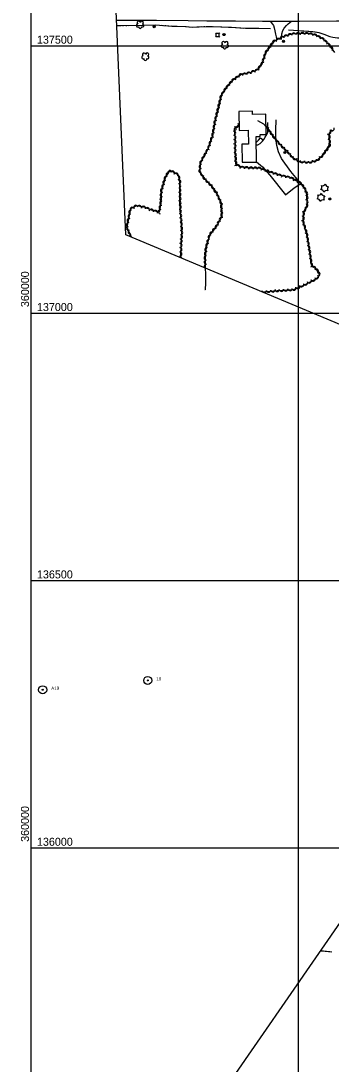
# Model space of a CAD drawing. Extents: x 353423 to 364002, y 127000 to 201942.
# Drawn here: x 359981 to 360561, y 135595 to 137546 of the extents above; entities that cross this region are included whole.
import ezdxf

# ---------------------------------------------------------------- set-up
doc = ezdxf.new("R2010")
doc.units = 0
for name, color, linetype in [('E_DTM_SlopeTop', 7, 'Continuous'), ('E_FEN_Generic', 7, 'Continuous'), ('E_LAND_BrushLine', 7, 'Continuous'), ('E_LAND_TreeLine', 7, 'Continuous'), ('E_MISCPROP', 7, 'Continuous'), ('E_RDWY_AsphConc', 7, 'Continuous'), ('E_RDWY_Gravel', 7, 'Continuous'), ('E_SGN', 7, 'Continuous'), ('E_STRUCT_WingWall', 7, 'Continuous'), ('E_WTR_FlowLine', 7, 'Continuous')]:
    doc.layers.add(name, color=color, linetype=linetype)

msp = doc.modelspace()

# ---------------------------------------------------------------- linework, layer by layer
at = {"layer": 'E_DTM_SlopeTop'}
msp.add_lwpolyline([(360160.2, 137547.7), (360174.2, 137547.7), (360234.8, 137547.6), (360293.8, 137547.3), (360328.7, 137546.7), (360382.7, 137546.8), (360433.1, 137546.1), (360501.9, 137545.7), (360571.4, 137546.4), (360624.2, 137546.4), (360661.1, 137546.4), (360727, 137545.6), (360807, 137545.5), (360891, 137545.1), (360969.1, 137545.2), (361017.5, 137545), (361050.5, 137540.6)], dxfattribs=at)
at = {"layer": 'E_FEN_Generic'}
msp.add_line((360324.4, 137251.8), (360335.8, 137240.2), dxfattribs=at)
msp.add_line((360324.4, 137251.8), (360335.8, 137240.2), dxfattribs=at)
for points in [[(360568.1, 137487.4), (360557.5, 137501.4), (360546.1, 137512.3), (360531.7, 137519.8), (360519.9, 137522.5), (360508, 137522.9), (360498.1, 137522.5), (360487, 137521.5), (360469.7, 137515.8), (360453.9, 137507.8), (360439.1, 137487.3), (360432.2, 137467), (360423.6, 137454.7), (360409.1, 137449), (360392.4, 137445.7), (360376.5, 137434.9), (360365, 137421.1), (360356.5, 137408.3), (360355.6, 137405.7), (360350.3, 137383.3), (360344.6, 137360.1), (360339.3, 137330.9), (360331.5, 137307.6), (360325.4, 137296.4), (360323.4, 137293), (360316.6, 137280), (360315.6, 137263.8), (360324.4, 137251.8)], [(360568.1, 137487.4), (360557.5, 137501.4), (360546.1, 137512.3), (360531.7, 137519.8), (360519.9, 137522.5), (360508, 137522.9), (360498.1, 137522.5), (360487, 137521.5), (360469.7, 137515.8), (360453.9, 137507.8), (360439.1, 137487.3), (360432.2, 137467), (360423.6, 137454.7), (360409.1, 137449), (360392.4, 137445.7), (360376.5, 137434.9), (360365, 137421.1), (360356.5, 137408.3), (360355.6, 137405.7), (360350.3, 137383.3), (360344.6, 137360.1), (360339.3, 137330.9), (360331.5, 137307.6), (360325.4, 137296.4), (360323.4, 137293), (360316.6, 137280), (360315.6, 137263.8), (360324.4, 137251.8)], [(360432.2, 137039.8), (360460.4, 137042), (360490.6, 137044), (360509.9, 137052.4), (360533.2, 137064.3), (360540, 137071.8), (360535.4, 137079.7), (360524.7, 137089.7), (360520.8, 137116.1), (360515.8, 137146.8), (360508.9, 137169.8), (360509.8, 137188.7), (360516.4, 137201.6), (360516.1, 137221.9), (360512, 137232.5), (360504.8, 137242.5), (360486, 137252.8), (360466.3, 137257.3), (360448.9, 137263.1), (360435, 137268), (360426.7, 137270.8), (360423.1, 137270.9), (360408.8, 137271.3), (360391.8, 137272.6), (360383.2, 137278.3), (360381.7, 137301.9), (360381.5, 137326.8), (360380.3, 137345), (360387.4, 137351.4), (360389.4, 137352)], [(360423.8, 137360.2), (360435, 137354.1), (360444.7, 137342.9), (360452.7, 137330.8), (360463.5, 137318.5), (360471.4, 137310.1), (360480.2, 137301.7), (360489.8, 137290.8), (360502.2, 137283.3), (360521.4, 137282.2), (360535.4, 137286.2), (360545, 137295), (360552.1, 137304.8), (360557.8, 137313.1), (360558.2, 137320.7), (360557.8, 137328.9), (360558, 137336.7), (360563.4, 137342.7)], [(360439.7, 137348.8), (360444.7, 137342.9), (360452.7, 137330.8), (360463.5, 137318.5), (360471.4, 137310.1), (360480.2, 137301.7), (360489.8, 137290.8), (360502.2, 137283.3), (360521.4, 137282.2), (360535.4, 137286.2), (360545, 137295), (360552.1, 137304.8), (360557.8, 137313.1), (360558.2, 137320.7), (360557.8, 137328.9), (360558, 137336.7), (360563.4, 137342.7)], [(360280, 137103.6), (360280.1, 137104), (360280.6, 137130.8), (360281.9, 137149.5), (360281.4, 137162.5), (360279.9, 137181.1), (360279.2, 137191.3), (360278.6, 137211.5), (360278.3, 137230.4), (360278.2, 137245), (360275.6, 137258), (360259.4, 137267), (360251.2, 137253.9), (360244, 137229), (360242.5, 137205.4), (360239.7, 137188.4), (360225.4, 137192.3), (360213.4, 137197.2), (360197.1, 137200.3), (360186.1, 137194.7), (360182.4, 137176.4), (360179.1, 137160.6), (360187.2, 137142.5)], [(360335.8, 137240.2), (360347.6, 137224.1), (360356, 137204.9), (360356.8, 137180.9), (360347.6, 137163.3), (360334.4, 137146.4), (360327.3, 137122.5), (360325.5, 137104.6), (360325.9, 137083.3), (360326.1, 137073.3), (360326.1, 137056.8), (360325.6, 137043.4), (360325.3, 137043.3)], [(360335.8, 137240.2), (360347.6, 137224.1), (360356, 137204.9), (360356.8, 137180.9), (360347.6, 137163.3), (360334.4, 137146.4), (360327.3, 137122.5), (360325.5, 137104.6), (360325.8, 137084.4)]]:
    msp.add_lwpolyline(points, dxfattribs=at)
for centre, radius, start, end in [((360201.5, 137542.9), 2.97, 11.0442, 232.2781), ((360207.3, 137543.1), 2.97, 288.695, 171.6683), ((360199.8, 137537.8), 2.78, 94.0151, 301.7881), ((360204.1, 137535), 2.78, 170.6921, 11.7031), ((360208.3, 137537.6), 2.61, 233.4002, 91.3328), ((360491.7, 137519.8), 4, 5.4922, 185.4769), ((360499.5, 137520.5), 4, 1.9891, 181.9738), ((360507.5, 137520.8), 4, 1.9891, 181.9738), ((360515.4, 137520.5), 4, 358.1321, 178.1168), ((360522.9, 137519.7), 4, 347.0325, 167.0172), ((360359.9, 137504.7), 2.97, 11.0442, 232.2781), ((360365.8, 137504.9), 2.97, 288.695, 171.6683), ((360451.1, 137500.4), 4, 54.2557, 234.2404), ((360455.2, 137506.1), 4, 26.7199, 206.7046), ((360462.3, 137509.7), 4, 26.7199, 206.7046), ((360469.5, 137513.3), 4, 26.7199, 206.7046), ((360476.7, 137515.9), 4, 18.2919, 198.2765), ((360484.3, 137518.4), 4, 18.2919, 198.2765), ((360530.7, 137517.9), 4, 347.0325, 167.0172), ((360537.4, 137514.5), 4, 332.4269, 152.4116), ((360544.5, 137510.8), 4, 332.4269, 152.4116), ((360549.9, 137505.7), 4, 316.4364, 136.4211), ((360555.7, 137500.2), 4, 316.4364, 136.4211), ((360211.3, 137483.3), 2.97, 11.0442, 232.2781), ((360217.1, 137483.4), 2.97, 288.695, 171.6683), ((360358.3, 137499.6), 2.78, 94.0151, 301.7881), ((360362.5, 137496.8), 2.78, 170.6921, 11.7031), ((360366.8, 137499.5), 2.61, 233.4002, 91.3328), ((360439, 137480.6), 4, 71.1051, 251.0898), ((360441.8, 137487.4), 4, 54.2557, 234.2404), ((360446.5, 137493.9), 4, 54.2557, 234.2404), ((360560.4, 137494.1), 4, 307.0961, 127.0808), ((360209.6, 137478.2), 2.78, 94.0151, 301.7881), ((360213.8, 137475.4), 2.78, 170.6921, 11.7031), ((360218.1, 137478), 2.61, 233.4002, 91.3328), ((360433.4, 137465), 4, 55.2601, 235.2448), ((360436.5, 137473), 4, 71.1051, 251.0898), ((360392.4, 137443.2), 4, 34.3359, 214.3206), ((360399.3, 137444.9), 4, 10.9279, 190.9125), ((360407.2, 137446.5), 4, 10.9279, 190.9125), ((360415.1, 137449.1), 4, 21.3892, 201.3738), ((360422.6, 137452), 4, 21.3892, 201.3738), ((360428.8, 137458.4), 4, 55.2601, 235.2448), ((360369, 137422.7), 4, 50.1595, 230.1442), ((360374.2, 137428.8), 4, 50.1595, 230.1442), ((360379.2, 137434.2), 4, 34.3359, 214.3206), ((360385.8, 137438.7), 4, 34.3359, 214.3206), ((360357.2, 137403.2), 4, 76.6141, 256.5988), ((360360, 137409.8), 4, 56.565, 236.5497), ((360364.4, 137416.5), 4, 56.565, 236.5497), ((360353.5, 137387.6), 4, 76.6141, 256.5988), ((360355.3, 137395.4), 4, 76.6141, 256.5988), ((360347.8, 137364.2), 4, 76.3273, 256.312), ((360349.7, 137372), 4, 76.3273, 256.312), ((360351.6, 137379.8), 4, 76.3273, 256.312), ((360344.7, 137348.6), 4, 79.6826, 259.6673), ((360346.1, 137356.5), 4, 79.6826, 259.6673), ((360379.5, 137344.3), 4.01, 255.5451, 75.5298), ((360384.5, 137351.6), 4.01, 221.8115, 41.7961), ((360392.1, 137355.5), 4.01, 204.1674, 226.5631), ((360339.5, 137324.9), 4, 71.3922, 251.3768), ((360341.8, 137332.9), 4, 79.6826, 259.6673), ((360343.3, 137340.8), 4, 79.6826, 259.6673), ((360378.8, 137336.4), 4.01, 274.0329, 94.0176), ((360379.3, 137328.4), 4.01, 274.0329, 94.0176), ((360441.4, 137350), 4, 245.522, 310.8348), ((360446.7, 137343.7), 4, 123.3822, 303.3668), ((360451.1, 137337), 4, 123.3822, 303.3668), ((360455.6, 137330.7), 4, 131.2453, 311.23), ((360556.7, 137338.4), 4, 227.8169, 47.8016), ((360555.7, 137329.1), 4, 268.397, 88.3817), ((360563, 137344.8), 4, 199.9932, 19.9779), ((360334.4, 137309.7), 4, 71.3922, 251.3768), ((360337, 137317.3), 4, 71.3922, 251.3768), ((360379.5, 137320.5), 4.01, 270.446, 90.4307), ((360379.6, 137312.4), 4.01, 270.446, 90.4307), ((360460.8, 137324.7), 4, 131.2453, 311.23), ((360466.1, 137318.8), 4, 132.9697, 312.9543), ((360471.6, 137312.9), 4, 132.9697, 312.9543), ((360477.2, 137307.4), 4, 136.4538, 316.4385), ((360551.5, 137307.7), 4, 235.5446, 55.5292), ((360556, 137314.3), 4, 235.5446, 55.5292), ((360556.1, 137321), 4, 272.5005, 92.4852), ((360323.2, 137288.2), 4, 62.6132, 242.5979), ((360327, 137295), 4, 58.8635, 238.8482), ((360330.9, 137302.2), 4, 61.4936, 241.4783), ((360379.6, 137304.4), 4.01, 270.446, 90.4307), ((360380, 137296.3), 4.01, 273.5374, 93.5221), ((360380.5, 137288.3), 4.01, 273.5374, 93.5221), ((360483, 137301.6), 4, 131.69, 311.6747), ((360488.3, 137295.7), 4, 131.69, 311.6747), ((360493.8, 137290.9), 4, 148.5927, 328.5773), ((360536.3, 137289.8), 4, 222.5421, 42.5268), ((360542.2, 137295.3), 4, 222.5421, 42.5268), ((360546.9, 137301.2), 4, 234.3429, 54.3276), ((360317.9, 137266.2), 4, 86.5808, 266.5655), ((360318.4, 137274.2), 4, 86.5808, 266.5655), ((360319.5, 137281.1), 4, 62.6132, 242.5979), ((360381, 137280.2), 4.01, 273.5374, 93.5221), ((360387, 137273.3), 4.01, 326.0265, 146.0112), ((360395.3, 137270.2), 4.01, 355.9228, 175.9074), ((360403.3, 137269.6), 4.01, 355.9228, 175.9074), ((360411.4, 137269.2), 4.01, 358.3738, 178.3585), ((360419.4, 137268.9), 4.01, 358.3738, 178.3585), ((360426.8, 137268.5), 4.01, 341.3241, 161.3088), ((360434.4, 137266), 4.01, 340.488, 160.4727), ((360500.7, 137286.7), 4, 148.5927, 328.5773), ((360507.2, 137285.1), 4, 176.7701, 356.7548), ((360515.2, 137284.6), 4, 176.7701, 356.7548), ((360522.5, 137284.7), 4, 195.8462, 15.8309), ((360530.2, 137286.9), 4, 195.8462, 15.8309), ((360252.8, 137251.9), 3.99, 73.8561, 253.8408), ((360256.4, 137258.3), 3.99, 57.9395, 237.9242), ((360259.7, 137261.9), 3.99, 25.3497, 205.3344), ((360264.5, 137261.8), 3.99, 331.1137, 151.0984), ((360271.5, 137257.9), 3.99, 331.1137, 151.0984), ((360274.4, 137253.3), 3.99, 281.2005, 101.1852), ((360320.6, 137260.6), 4, 126.1585, 306.1432), ((360325.3, 137254.1), 4, 126.1585, 306.1432), ((360330.6, 137248.5), 4, 134.7151, 314.6998), ((360441.9, 137263.3), 4.01, 340.488, 160.4727), ((360449.5, 137260.6), 4.01, 341.5846, 161.5692), ((360457.2, 137258.1), 4.01, 341.5846, 161.5692), ((360464.8, 137255.5), 4.01, 341.5846, 161.5692), ((360472.8, 137253.6), 4.01, 347.2078, 167.1925), ((360480.6, 137251.8), 4.01, 347.2078, 167.1925), ((360487.6, 137249.5), 4.01, 331.4507, 151.4354), ((360246.1, 137228.9), 3.99, 73.8561, 253.8408), ((360248.3, 137236.5), 3.99, 73.8561, 253.8408), ((360250.6, 137244.2), 3.99, 73.8561, 253.8408), ((360276, 137245.5), 3.99, 281.2005, 101.1852), ((360276.1, 137237.9), 3.99, 270.4388, 90.4235), ((360276.2, 137229.9), 3.99, 270.9366, 90.9213), ((360336.2, 137242.8), 4, 134.7151, 314.6998), ((360341.3, 137236.3), 4, 126.2177, 306.2024), ((360346, 137229.8), 4, 126.2177, 306.2024), ((360494.7, 137245.7), 4.01, 331.4507, 151.4354), ((360501.7, 137241.8), 4.01, 331.4507, 151.4354), ((360506.4, 137236.7), 4.01, 305.4778, 125.4625), ((360510.5, 137230.5), 4.01, 291.4233, 111.408), ((360538.3, 137235.3), 5.72, 307.8318, 33.5968), ((360545.2, 137243.8), 5.72, 247.8319, 333.5968), ((360556, 137242), 5.72, 187.8319, 273.5968), ((360559.9, 137231.8), 5.72, 127.8319, 213.5968), ((360245.1, 137213.4), 3.99, 86.4749, 266.4596), ((360245.6, 137221.4), 3.99, 86.4749, 266.4596), ((360276.3, 137221.9), 3.99, 270.9366, 90.9213), ((360276.5, 137214), 3.99, 270.9366, 90.9213), ((360350.5, 137222.7), 4, 113.3332, 293.3179), ((360353.7, 137215.3), 4, 113.3332, 293.3179), ((360356.9, 137208), 4, 113.3332, 293.3179), ((360513.4, 137223), 4.01, 291.4233, 111.408), ((360514.1, 137215.8), 4.01, 270.7895, 90.7742), ((360514.2, 137207.8), 4.01, 270.7895, 90.7742), ((360531.4, 137218), 5.72, 307.8318, 33.5968), ((360535.3, 137207.8), 5.72, 7.8318, 93.5968), ((360538.3, 137226.5), 5.72, 247.8319, 333.5968), ((360546.1, 137206), 5.72, 67.8318, 153.5968), ((360542.1, 137225.1), 5.72, 7.8318, 93.5968), ((360549.1, 137224.7), 5.72, 187.8319, 273.5968), ((360553, 137214.5), 5.72, 127.8319, 213.5968), ((360552.9, 137223.3), 5.72, 67.8318, 153.5968), ((360187, 137188.7), 3.99, 78.3023, 258.287), ((360189.1, 137193.9), 3.99, 27.2521, 207.2367), ((360196.2, 137197.6), 3.99, 27.2521, 207.2367), ((360202.5, 137197.2), 3.99, 349.1217, 169.1064), ((360210.4, 137195.7), 3.99, 349.1217, 169.1064), ((360217.5, 137193.3), 3.99, 337.658, 157.6427), ((360225.1, 137190.2), 3.99, 344.9005, 164.8852), ((360232.8, 137188.1), 3.99, 344.9005, 164.8852), ((360242, 137189.5), 3.99, 80.4286, 260.4133), ((360243.3, 137197.4), 3.99, 80.4286, 260.4133), ((360244.6, 137205.5), 3.99, 86.4749, 266.4596), ((360276.7, 137206), 3.99, 271.8899, 91.8746), ((360276.9, 137198), 3.99, 271.8899, 91.8746), ((360277.2, 137190), 3.99, 273.7835, 93.7682), ((360358.2, 137199.4), 4, 92.0519, 272.0366), ((360358.5, 137191.4), 4, 92.0519, 272.0366), ((360510, 137193.8), 4.01, 243.1732, 63.1578), ((360513.7, 137200.9), 4.01, 243.1732, 63.1578), ((360183.8, 137173.1), 3.99, 78.3359, 258.3206), ((360185.4, 137180.9), 3.99, 78.3023, 258.287), ((360277.8, 137182), 3.99, 273.7835, 93.7682), ((360278.4, 137174), 3.99, 274.6336, 94.6183), ((360356.1, 137175), 4, 62.4294, 242.4141), ((360358.8, 137183.4), 4, 92.0519, 272.0366), ((360507.1, 137168.7), 4.01, 286.6313, 106.616), ((360507.2, 137177.4), 4.01, 267.3029, 87.2876), ((360507.5, 137185.4), 4.01, 267.3029, 87.2876), ((360182.1, 137158.9), 3.99, 113.9691, 293.9538), ((360182.2, 137165.3), 3.99, 78.3359, 258.3206), ((360185.4, 137151.7), 3.99, 113.9691, 293.9538), ((360279, 137166.1), 3.99, 274.6336, 94.6183), ((360279.5, 137158.2), 3.99, 271.9718, 91.9565), ((360279.8, 137150.2), 3.99, 271.9718, 91.9565), ((360343.3, 137154.3), 4, 51.9964, 231.981), ((360348.2, 137160.7), 4, 51.9964, 231.981), ((360352.4, 137167.9), 4, 62.4294, 242.4141), ((360509.4, 137161), 4.01, 286.6313, 106.616), ((360511.7, 137153.3), 4.01, 286.6313, 106.616), ((360188.6, 137144.4), 3.99, 113.9691, 192.7687), ((360278.7, 137134.5), 3.99, 266.0077, 85.9923), ((360279.3, 137142.5), 3.99, 266.0077, 85.9923), ((360332.9, 137134), 4, 73.353, 253.3376), ((360335.2, 137141.7), 4, 73.353, 253.3376), ((360338.4, 137148), 4, 51.9964, 231.981), ((360513.8, 137145.9), 4.01, 279.2695, 99.2541), ((360515.1, 137137.9), 4.01, 279.2695, 99.2541), ((360516.4, 137130), 4.01, 279.2695, 99.2541), ((360278.1, 137110.5), 3.99, 268.9219, 88.9066), ((360278.2, 137118.5), 3.99, 268.9219, 88.9066), ((360278.4, 137126.5), 3.99, 268.9219, 88.9066), ((360328.2, 137111), 4, 84.3635, 264.3482), ((360329, 137119), 4, 84.3635, 264.3482), ((360330.6, 137126.4), 4, 73.353, 253.3376), ((360517.7, 137122.1), 4.01, 279.2695, 99.2541), ((360519, 137114.2), 4.01, 278.3197, 98.3044), ((360277.9, 137102.6), 3.99, 2.1601, 86.7199), ((360327.6, 137103.2), 4, 90.976, 270.9606), ((360327.8, 137095.2), 4, 90.976, 270.9606), ((360520.1, 137106.2), 4.01, 278.3197, 98.3044), ((360521.3, 137098.3), 4.01, 278.3197, 98.3044), ((360522.4, 137090.4), 4.01, 278.3197, 98.3044), ((360327.9, 137087.2), 4, 90.976, 216.1213), ((360528.4, 137083.4), 4.01, 317.1155, 137.1001), ((360533.8, 137078.3), 4.01, 300.2775, 120.2622), ((360536.6, 137072.9), 4.01, 269.8125, 89.7972), ((360513.4, 137056.5), 4.01, 207.1103, 27.095), ((360520.5, 137060.1), 4.01, 207.1103, 27.095), ((360527.7, 137063.8), 4.01, 207.1103, 27.095), ((360533.6, 137067.8), 4.01, 227.6298, 47.6144), ((360428.3, 137041.6), 4.01, 335.1733, 4.3119), ((360436.3, 137042.2), 4.01, 184.3272, 228.3449), ((360436.3, 137042.2), 4.01, 266.2079, 4.3119), ((360444.3, 137042.8), 4.01, 184.3272, 4.3119), ((360452.3, 137043.4), 4.01, 184.3272, 4.3119), ((360460.3, 137044.1), 4.01, 183.8638, 3.8485), ((360468.3, 137044.6), 4.01, 183.8638, 3.8485), ((360476.3, 137045.1), 4.01, 183.8638, 3.8485), ((360484.4, 137045.7), 4.01, 183.8638, 3.8485), ((360491.5, 137046.7), 4.01, 203.4236, 23.4083), ((360498.9, 137049.9), 4.01, 203.4236, 23.4083), ((360506.3, 137053.1), 4.01, 203.4236, 23.4083)]:
    msp.add_arc(centre, radius, start, end, dxfattribs=at)
at = {"layer": 'E_LAND_BrushLine'}
for centre, radius in [((360230.2, 137535.5), 2.02), ((360230.2, 137535.5), 1.52), ((360230.2, 137535.5), 1.01), ((360230.2, 137535.5), 0.502), ((360360.8, 137520.8), 2.02), ((360360.9, 137520.8), 1.52), ((360360.8, 137520.8), 1.01), ((360360.8, 137520.8), 0.502), ((360472.2, 137508.2), 2.02), ((360472.2, 137508.2), 1.52), ((360472.2, 137508.2), 1.01), ((360472.2, 137508.2), 0.502), ((360474.6, 137300.3), 2.02), ((360474.6, 137300.3), 1.52), ((360474.6, 137300.4), 1.01), ((360474.6, 137300.3), 0.502), ((360558.7, 137213.5), 2.02), ((360558.7, 137213.5), 1.52), ((360558.8, 137213.5), 1.01), ((360558.8, 137213.5), 0.502)]:
    msp.add_circle(centre, radius, dxfattribs=at)
at = {"layer": 'E_LAND_TreeLine'}
for p, q in [((360000, 136000), (360000, 139000)), ((360500, 136000), (360500, 139000)), ((360000, 137500), (364000, 137500)), ((360000, 137000), (364000, 137000)), ((360000, 134500), (360000, 136500)), ((360000, 136500), (364000, 136500)), ((360000, 136500), (364000, 136500)), ((360500, 134500), (360500, 136500)), ((360000, 136000), (364000, 136000)), ((360000, 136000), (364000, 136000))]:
    msp.add_line(p, q, dxfattribs=at)
at = {"layer": 'E_MISCPROP'}
for points in [[(360447.4, 137546), (360451.8, 137540.3), (360453.3, 137538), (360454.5, 137533.7), (360456.2, 137527.6), (360457.4, 137521.8), (360458.3, 137516.8), (360459.2, 137512.7)], [(360468.3, 137511.3), (360468.5, 137516), (360469, 137522.3), (360471.1, 137528.2), (360473.7, 137532.9), (360477.9, 137537.5), (360481.2, 137540.9), (360487.3, 137545.8)], [(360421.1, 137314.6), (360424.2, 137314.9), (360428.5, 137317.4), (360433.1, 137321.7), (360435.3, 137324.4), (360438.1, 137329), (360441.1, 137333.8), (360442.7, 137338.3), (360443, 137343.8), (360442.9, 137356.6)], [(360421.7, 137282.6), (360433.2, 137273.6), (360446.8, 137257.9), (360475.7, 137221), (360492.1, 137234), (360504.8, 137242.3), (360485.8, 137264.6), (360468.7, 137288.8), (360462.7, 137301.5), (360459.4, 137313.5), (360457.7, 137326.3), (360457.8, 137341.8), (360458.4, 137361.2)], [(360421, 137320.2), (360422.5, 137320.5), (360425.3, 137323.1), (360429.2, 137327.6), (360434.5, 137323.5)]]:
    msp.add_lwpolyline(points, dxfattribs=at)
at = {"layer": 'E_RDWY_AsphConc'}
for centre, radius in [((360218.3, 136313), 7.5), ((360218.3, 136313), 7.5), ((360218.3, 136313), 0.96), ((360218.3, 136313), 0.96), ((360021.8, 136295.5), 7.5), ((360021.8, 136295.5), 7.5), ((360021.8, 136295.5), 0.96), ((360021.8, 136295.5), 0.96)]:
    msp.add_circle(centre, radius, dxfattribs=at)
at = {"layer": 'E_RDWY_Gravel'}
for points in [[(360850.6, 136362.1), (360845.5, 136866.7), (360177.6, 137146.5), (360124.4, 138372.9)], [(360081.6, 134583.3), (360055.9, 135105.1), (360854.1, 136259)]]:
    msp.add_lwpolyline(points, dxfattribs=at)
at = {"layer": 'E_SGN'}
for p, q in [((360344.8, 137524.1), (360345.8, 137523.1)), ((360352.9, 137524.2), (360351.8, 137523.1)), ((360345.8, 137517.1), (360344.8, 137516)), ((360351.8, 137517.1), (360352.9, 137516))]:
    msp.add_line(p, q, dxfattribs=at)
msp.add_lwpolyline([(360351.8, 137523.1), (360345.8, 137523.1), (360345.8, 137517.1), (360351.8, 137517.1)], close=True, dxfattribs=at)
at = {"layer": 'E_STRUCT_WingWall'}
for points in [[(360160.6, 137537.9), (360168.6, 137537.5), (360210.8, 137538.2), (360232, 137538.9), (360263.6, 137536.8), (360273.4, 137536.3), (360288.8, 137535.8), (360301.1, 137534.9), (360327.4, 137536.1), (360339.2, 137535.8), (360374.7, 137534.7), (360400.8, 137532.8), (360426.2, 137532.9), (360448, 137532.3)], [(360160.6, 137537.9), (360161.4, 137537.8)], [(360165.4, 137537.6), (360167.3, 137537.6)], [(360171.3, 137537.5), (360173.2, 137537.6)], [(360177.2, 137537.6), (360179.1, 137537.7)], [(360183.1, 137537.7), (360210.8, 137538.2), (360211.7, 137538.3)], [(360211.7, 137538.3), (360232, 137538.9), (360240.2, 137538.4)], [(360244.2, 137538.1), (360246.1, 137538)], [(360250.1, 137537.7), (360252, 137537.6)], [(360256, 137537.3), (360257.9, 137537.2)], [(360261.9, 137536.9), (360263.6, 137536.8), (360273.4, 137536.3), (360288.8, 137535.8), (360290.4, 137535.7)], [(360290.4, 137535.7), (360301.1, 137534.9), (360318.9, 137535.7)], [(360322.9, 137535.9), (360324.8, 137535.9)], [(360328.8, 137536), (360330.8, 137536)], [(360334.7, 137535.9), (360336.7, 137535.9)], [(360340.6, 137535.8), (360369.2, 137534.9)], [(360369.2, 137534.9), (360374.7, 137534.7), (360397.7, 137533)], [(360401.7, 137532.8), (360403.6, 137532.8)], [(360407.6, 137532.8), (360409.6, 137532.8)], [(360413.5, 137532.9), (360415.5, 137532.9)], [(360419.4, 137532.9), (360426.2, 137532.9), (360448, 137532.3)], [(360481.5, 137529.6), (360527, 137526.5), (360538.5, 137524.7), (360547.7, 137521.7), (360559, 137517.4), (360564.4, 137516.2), (360573.4, 137514.9), (360584.6, 137514.5)], [(360481.5, 137529.6), (360519.4, 137527.1)], [(360524.7, 137526.7), (360527, 137526.5), (360527.3, 137526.5)], [(360532.5, 137525.7), (360535, 137525.3)], [(360540.2, 137524.2), (360542.6, 137523.4)], [(360547.6, 137521.8), (360547.7, 137521.7), (360559, 137517.4), (360564.4, 137516.2), (360573.4, 137514.9), (360584.6, 137514.5)], [(360541.7, 135807.4), (360543.8, 135807.3), (360562.7, 135805.5)], [(360541.7, 135807.4), (360543.8, 135807.3), (360546.7, 135807.1)], [(360550.6, 135806.7), (360552.6, 135806.5)], [(360556.5, 135806.1), (360558.5, 135805.9)]]:
    msp.add_lwpolyline(points, dxfattribs=at)
at = {"layer": 'E_WTR_FlowLine'}
msp.add_lwpolyline([(360394.3, 137315.7), (360394.9, 137281.9), (360421.7, 137282.4), (360420.8, 137330.3), (360428.4, 137330.5), (360428.3, 137334), (360439.9, 137334.2), (360439.2, 137371.8), (360414.2, 137371.3), (360414.1, 137377.3), (360388.9, 137376.8), (360389.5, 137341.7), (360406.2, 137342), (360406.7, 137316)], close=True, dxfattribs=at)

# ---------------------------------------------------------------- texts
at = {"layer": 'E_LAND_TreeLine'}
for s, p in [('  137500  ', (360000, 137503.8)), ('  137000  ', (360000, 137003.8)), ('  136500  ', (360000, 136503.8)), ('  136000  ', (360000, 136003.8)), ('  136000  ', (360000, 136003.8))]:
    msp.add_text(s, height=15, dxfattribs=at).set_placement(p)
for p in [(359996.2, 137000), (359996.2, 136000), (359996.2, 136000)]:
    msp.add_text('  360000  ', height=15, rotation=90, dxfattribs=at).set_placement(p)
at = {"layer": 'E_RDWY_AsphConc'}
for s, p in [('19', (360234.3, 136313)), ('19', (360234.3, 136313)), ('A19', (360037.8, 136295.5)), ('A19', (360037.8, 136295.5))]:
    msp.add_text(s, height=6, dxfattribs=at).set_placement(p)

doc.saveas('drawing.dxf')
